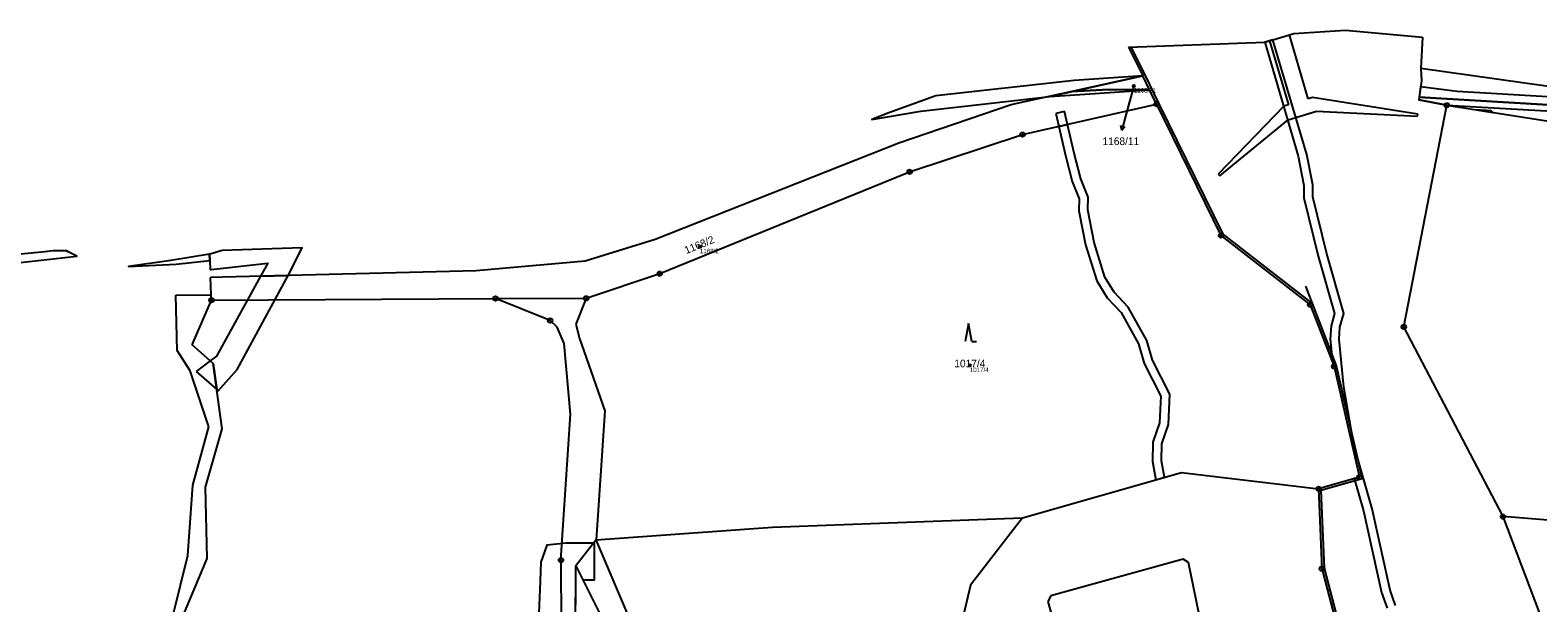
# Model space of a CAD drawing. Extents: x -869390 to -864576, y -1040967 to -1036941.
# Drawn here: x -868251.8 to -867914.3, y -1038353.2 to -1038225 of the extents above; entities that cross this region are included whole.
import ezdxf

# ---------------------------------------------------------------- set-up
doc = ezdxf.new("R2010")
doc.units = 0
for name, color, linetype in [('Definiční body', 7, 'Continuous'), ('Hranice parcel', 7, 'Continuous'), ('Parcelní čísla', 7, 'Continuous'), ('Pop  PČ popisy', 7, 'Continuous'), ('Vnitřní kresba', 7, 'Continuous'), ('Věcná břemena k části', 7, 'Continuous'), ('Značky bodu BP', 7, 'Continuous'), ('Značky kultur', 7, 'Continuous')]:
    doc.layers.add(name, color=color, linetype=linetype)

msp = doc.modelspace()

# ---------------------------------------------------------------- linework, layer by layer
at = {"layer": 'Definiční body'}
for centre in [(-868004.76, -1038237.46), (-868101.88, -1038273.43), (-868041.47, -1038300.02)]:
    msp.add_circle(centre, 0.25, dxfattribs=at)
at = {"layer": 'Hranice parcel'}
for p, q in [((-867975.41, -1038227.66), (-867974.41, -1038227.36)), ((-867974.41, -1038227.36), (-867969.93, -1038226.02)), ((-867969.93, -1038226.02), (-867968.98, -1038225.74)), ((-867968.98, -1038225.74), (-867957.38, -1038224.98)), ((-867957.38, -1038224.98), (-867940.13, -1038226.56)), ((-867940.13, -1038226.56), (-867940.55, -1038233.57)), ((-868005.95, -1038228.81), (-867975.41, -1038227.66)), ((-868005.95, -1038228.81), (-868002.74, -1038235.23)), ((-867940.55, -1038233.57), (-867940.37, -1038236.34)), ((-867900.07, -1038239.3), (-867940.55, -1038233.57)), ((-868002.74, -1038235.23), (-868018.66, -1038238.72)), ((-868001.24, -1038238.31), (-868002.74, -1038235.23)), ((-867940.37, -1038236.34), (-867940.9, -1038240.01)), ((-868018.66, -1038238.72), (-868031.62, -1038241.56)), ((-868018.66, -1038238.72), (-868010.42, -1038238.25)), ((-868010.42, -1038238.25), (-868001.24, -1038238.31)), ((-867999.66, -1038241.54), (-868001.24, -1038238.31)), ((-867940.9, -1038240.01), (-867940.98, -1038240.55)), ((-867934.69, -1038241.79), (-867940.98, -1038240.55)), ((-867940.9, -1038240.01), (-867836.74, -1038246.15)), ((-868032.24, -1038241.7), (-868057.39, -1038250.27)), ((-868031.62, -1038241.56), (-868032.24, -1038241.7)), ((-868029.69, -1038248.36), (-867999.66, -1038241.54)), ((-867999.66, -1038241.54), (-867985.26, -1038270.97)), ((-867944.34, -1038291.39), (-867934.69, -1038241.79)), ((-867934.69, -1038241.79), (-867900.75, -1038247.09)), ((-868057.39, -1038250.27), (-868111.88, -1038271.87)), ((-868054.95, -1038256.7), (-868029.69, -1038248.36)), ((-868110.87, -1038279.48), (-868054.95, -1038256.7)), ((-867985.26, -1038270.97), (-867965.28, -1038286.45)), ((-868111.88, -1038271.87), (-868127.54, -1038276.72)), ((-868127.54, -1038276.72), (-868151.95, -1038278.84)), ((-868208.7, -1038280.28), (-868211.42, -1038280.35)), ((-868211.24, -1038284.26), (-868211.42, -1038280.35)), ((-868151.95, -1038278.84), (-868208.7, -1038280.28)), ((-868127.35, -1038285.01), (-868110.87, -1038279.48)), ((-868219.17, -1038284.33), (-868211.24, -1038284.26)), ((-868218.89, -1038296.66), (-868219.17, -1038284.33)), ((-868211.19, -1038285.44), (-868211.24, -1038284.26)), ((-868215.51, -1038295.43), (-868211.19, -1038285.44)), ((-868211.19, -1038285.44), (-868147.63, -1038285.06)), ((-868147.63, -1038285.06), (-868127.35, -1038285.01)), ((-868135.4, -1038289.97), (-868147.63, -1038285.06)), ((-868127.35, -1038285.01), (-868129.66, -1038290.8)), ((-867965.28, -1038286.45), (-867959.94, -1038300.26)), ((-868133.84, -1038291.44), (-868135.4, -1038289.97)), ((-868132.28, -1038295.09), (-868133.84, -1038291.44)), ((-868129.66, -1038290.8), (-868128.82, -1038293.99)), ((-867922.12, -1038333.88), (-867944.34, -1038291.39)), ((-868128.82, -1038293.99), (-868123.16, -1038310.23)), ((-868215.99, -1038301.24), (-868218.89, -1038296.66)), ((-868210.79, -1038299.59), (-868215.51, -1038295.43)), ((-868130.83, -1038310.94), (-868132.28, -1038295.09)), ((-868211.79, -1038313.8), (-868215.99, -1038301.24)), ((-868208.83, -1038314.24), (-868210.79, -1038299.59)), ((-867959.94, -1038300.26), (-867954.24, -1038325.04)), ((-868132.97, -1038343.61), (-868130.83, -1038310.94)), ((-868123.16, -1038310.23), (-868125.13, -1038339.09)), ((-868215.41, -1038326.8), (-868211.79, -1038313.8)), ((-868212.53, -1038327.29), (-868208.83, -1038314.24)), ((-868029.68, -1038334.13), (-867994.08, -1038323.99)), ((-867994.08, -1038323.99), (-867963.4, -1038327.64)), ((-867954.24, -1038325.04), (-867963.4, -1038327.64)), ((-868216.51, -1038342.59), (-868215.41, -1038326.8)), ((-868212.16, -1038343.24), (-868212.53, -1038327.29)), ((-867963.4, -1038327.64), (-867962.67, -1038345.52)), ((-868085.6, -1038336.25), (-868029.68, -1038334.13)), ((-868029.68, -1038334.13), (-868041.32, -1038349.22)), ((-867907.03, -1038373.57), (-867922.12, -1038333.88)), ((-867809.56, -1038342.8), (-867922.12, -1038333.88)), ((-868125.13, -1038339.09), (-868085.6, -1038336.25)), ((-868125.13, -1038339.09), (-868129.66, -1038344.89)), ((-868107.47, -1038380.3), (-868125.13, -1038339.09)), ((-868221.05, -1038364.45), (-868212.16, -1038343.24)), ((-868219.74, -1038355.88), (-868216.51, -1038342.59)), ((-868132.97, -1038343.61), (-868132.96, -1038358.43)), ((-868129.69, -1038358.76), (-868129.66, -1038344.89)), ((-868129.66, -1038344.89), (-868110.86, -1038382.44)), ((-867993.72, -1038343.42), (-868023.35, -1038351.63)), ((-867992.55, -1038344.13), (-867993.72, -1038343.42)), ((-867987.79, -1038366.85), (-867992.55, -1038344.13)), ((-867962.67, -1038345.52), (-867952.65, -1038383.37)), ((-868041.32, -1038349.22), (-868043.2, -1038357.13)), ((-868023.35, -1038351.63), (-868024.04, -1038352.86)), ((-868024.04, -1038352.86), (-868013.9, -1038388.66))]:
    msp.add_line(p, q, dxfattribs=at)
at = {"layer": 'Pop  PČ popisy'}
for p, q in [((-868004.76, -1038237.46), (-868006.68, -1038244.5)), ((-868007.46, -1038247.4), (-868007.68, -1038246.3)), ((-868006.68, -1038244.5), (-868007.46, -1038247.4)), ((-868007.46, -1038247.4), (-868006.71, -1038246.56))]:
    msp.add_line(p, q, dxfattribs=at)
at = {"layer": 'Vnitřní kresba'}
for p, q in [((-867974.41, -1038227.36), (-867970.13, -1038241.67)), ((-867965.71, -1038240.36), (-867969.93, -1038226.02)), ((-868005.4, -1038228.79), (-868002.29, -1038235.01)), ((-868002.29, -1038235.01), (-867999.21, -1038241.32)), ((-867964.75, -1038240.08), (-867965.71, -1038240.36)), ((-867941.17, -1038243.76), (-867964.75, -1038240.08)), ((-867999.21, -1038241.32), (-867984.86, -1038270.65)), ((-867971.15, -1038241.97), (-867985.88, -1038257.23)), ((-867970.13, -1038241.67), (-867971.15, -1038241.97)), ((-867970.25, -1038245.02), (-867963.85, -1038243.15)), ((-867963.85, -1038243.15), (-867941.25, -1038244.25)), ((-867941.25, -1038244.25), (-867941.17, -1038243.76)), ((-867985.52, -1038257.58), (-867970.25, -1038245.02)), ((-867985.88, -1038257.23), (-867985.52, -1038257.58)), ((-867984.86, -1038270.65), (-867964.86, -1038286.14)), ((-867966.36, -1038282.27), (-867964.86, -1038286.14)), ((-867964.86, -1038286.14), (-867959.46, -1038300.11)), ((-867959.46, -1038300.11), (-867953.65, -1038325.39)), ((-867953.65, -1038325.39), (-867962.88, -1038328.01)), ((-867962.88, -1038328.01), (-867962.17, -1038345.44)), ((-867962.17, -1038345.44), (-867952.16, -1038383.25))]:
    msp.add_line(p, q, dxfattribs=at)
at = {"layer": 'Věcná břemena k části'}
for points in [[(-867946.18, -1038353.77), (-867947.4, -1038350.32), (-867951.41, -1038332.11), (-867955.5, -1038317.8), (-867957.75, -1038304.87), (-867958.81, -1038294.13), (-867958.62, -1038291.5), (-867957.77, -1038288.4), (-867961.58, -1038275.06), (-867964.7, -1038262.29), (-867964.67, -1038259.61), (-867966.04, -1038252.81), (-867973.66, -1038227.14), (-867974.41, -1038227.36), (-867975.41, -1038227.66), (-867968, -1038253.21), (-867966.67, -1038259.79), (-867966.7, -1038262.51), (-867963.52, -1038275.58), (-867959.85, -1038288.42), (-867960.6, -1038291.16), (-867960.81, -1038294.15), (-867960.3, -1038299.33), (-867959.94, -1038300.26), (-867954.24, -1038325.04), (-867955.42, -1038325.37), (-867953.35, -1038332.61), (-867949.32, -1038350.88), (-867948.08, -1038354.37)], [(-867846.45, -1038243.82), (-867932.36, -1038238.73), (-867940.56, -1038237.68), (-867940.9, -1038240.01), (-867836.74, -1038246.15)], [(-868281.33, -1038280.05), (-868241.37, -1038275.59), (-868243.29, -1038274.57), (-868243.62, -1038274.39), (-868246.74, -1038274.41), (-868248.51, -1038274.58), (-868294.19, -1038279.07)], [(-868129.68, -1038353.66), (-868129.66, -1038344.89), (-868128.1, -1038348), (-868125.5, -1038348), (-868125.5, -1038339.85), (-868131.85, -1038339.85), (-868136.11, -1038340.3), (-868137.45, -1038344.09), (-868137.61, -1038348.3), (-868138.14, -1038360.87)]]:
    msp.add_lwpolyline(points, dxfattribs=at)
for points in [[(-868059.57, -1038243.49), (-868063.41, -1038244.97), (-868052.41, -1038243.11), (-868023.56, -1038239.8), (-868002.74, -1038235.23), (-868018.09, -1038236.22), (-868049.11, -1038239.71)], [(-868018.66, -1038238.72), (-868023.56, -1038239.8), (-868001.24, -1038238.31), (-868010.42, -1038238.25)], [(-867940.9, -1038240.01), (-867940.98, -1038240.55), (-867934.69, -1038241.79), (-867846.83, -1038246.8), (-867805.53, -1038249.4), (-867831.78, -1038246.67), (-867836.74, -1038246.15)], [(-868022.24, -1038243.67), (-868021.57, -1038246.52), (-868019.61, -1038246.07), (-868020.29, -1038243.21)], [(-867928.15, -1038242.81), (-867924.38, -1038243.4), (-867924.76, -1038243.02)], [(-868018.08, -1038252.53), (-868019.61, -1038246.07), (-868021.57, -1038246.52), (-868020.03, -1038253.01), (-868018.54, -1038258.86), (-868016.99, -1038262.71), (-868017.06, -1038265.39), (-868015.61, -1038273.03), (-868013.07, -1038281.08), (-868010.74, -1038284.9), (-868007.62, -1038288.16), (-868003.71, -1038295.2), (-868002.47, -1038299.6), (-867998.69, -1038306.92), (-867999, -1038312.88), (-868000.5, -1038317.19), (-868000.57, -1038321.53), (-867999.84, -1038325.64), (-867997.91, -1038325.08), (-867998.57, -1038321.37), (-867998.5, -1038317.55), (-867997.01, -1038313.27), (-867996.67, -1038306.48), (-868000.6, -1038298.86), (-868001.85, -1038294.43), (-868005.99, -1038286.97), (-868009.15, -1038283.67), (-868011.24, -1038280.25), (-868013.67, -1038272.54), (-868015.06, -1038265.23), (-868014.97, -1038262.35), (-868016.63, -1038258.23)], [(-868211.65, -1038275.1), (-868211.59, -1038276.53), (-868211.5, -1038278.57), (-868211.24, -1038278.54), (-868198.58, -1038277.15), (-868200.2, -1038280.06), (-868194.02, -1038279.91), (-868190.93, -1038273.7), (-868208.82, -1038274.29), (-868211.29, -1038275.04)], [(-868211.65, -1038275.1), (-868220.3, -1038276.56), (-868229.74, -1038277.9), (-868219.12, -1038277.34), (-868211.59, -1038276.53)], [(-868211.46, -1038299), (-868210.79, -1038299.59), (-868210.01, -1038305.45), (-868209.71, -1038305.71), (-868205.44, -1038300.93), (-868194.02, -1038279.91), (-868200.2, -1038280.06), (-868210.08, -1038297.97)], [(-868214.66, -1038301.41), (-868210.01, -1038305.45), (-868210.79, -1038299.59), (-868211.46, -1038299)]]:
    msp.add_lwpolyline(points, close=True, dxfattribs=at)
at = {"layer": 'Značky bodu BP'}
for centre, radius in [((-867999.66, -1038241.54), 0.5), ((-867999.66, -1038241.54), 0.0303), ((-867934.69, -1038241.79), 0.5), ((-867934.69, -1038241.79), 0.0303), ((-868029.69, -1038248.36), 0.5), ((-868029.69, -1038248.36), 0.0303), ((-868054.95, -1038256.7), 0.5), ((-868054.95, -1038256.7), 0.0303), ((-867985.26, -1038270.97), 0.5), ((-867985.26, -1038270.97), 0.0303), ((-868110.87, -1038279.48), 0.5), ((-868110.87, -1038279.48), 0.0303), ((-868147.63, -1038285.06), 0.5), ((-868127.35, -1038285.01), 0.5), ((-868211.19, -1038285.44), 0.5), ((-868211.19, -1038285.44), 0.0303), ((-868147.63, -1038285.06), 0.0303), ((-868127.35, -1038285.01), 0.0303), ((-867965.28, -1038286.45), 0.5), ((-867965.28, -1038286.45), 0.0303), ((-868135.4, -1038289.97), 0.5), ((-868135.4, -1038289.97), 0.0303), ((-867944.34, -1038291.39), 0.5), ((-867944.34, -1038291.39), 0.0303), ((-867959.94, -1038300.26), 0.5), ((-867959.94, -1038300.26), 0.0303), ((-867954.24, -1038325.04), 0.5), ((-867954.24, -1038325.04), 0.0303), ((-867963.4, -1038327.64), 0.5), ((-867963.4, -1038327.64), 0.0303), ((-867922.12, -1038333.88), 0.5), ((-867922.12, -1038333.88), 0.0303), ((-868132.97, -1038343.61), 0.5), ((-868132.97, -1038343.61), 0.0303), ((-867962.67, -1038345.52), 0.5), ((-867962.67, -1038345.52), 0.0303)]:
    msp.add_circle(centre, radius, dxfattribs=at)
at = {"layer": 'Značky kultur'}
for p, q in [((-868041.74, -1038290.68), (-868042.49, -1038294.68)), ((-868040.99, -1038294.68), (-868041.74, -1038290.68)), ((-868040.99, -1038294.68), (-868039.99, -1038294.68))]:
    msp.add_line(p, q, dxfattribs=at)

# ---------------------------------------------------------------- texts
at = {"layer": 'Definiční body'}
for s, p in [('1168/11', (-868004.76, -1038238.95)), ('1168/2', (-868101.88, -1038274.92)), ('1017/4', (-868041.47, -1038301.51))]:
    msp.add_text(s, height=1, dxfattribs=at).set_placement(p)
at = {"layer": 'Parcelní čísla'}
for s, p in [('1168/11', (-868011.77, -1038250.69)), ('1017/4', (-868044.94, -1038300.45))]:
    msp.add_text(s, height=1.7, dxfattribs=at).set_placement(p)
msp.add_text('1168/2', height=1.7, rotation=22, dxfattribs=at).set_placement((-868104.93, -1038275.12))

doc.saveas('drawing.dxf')
